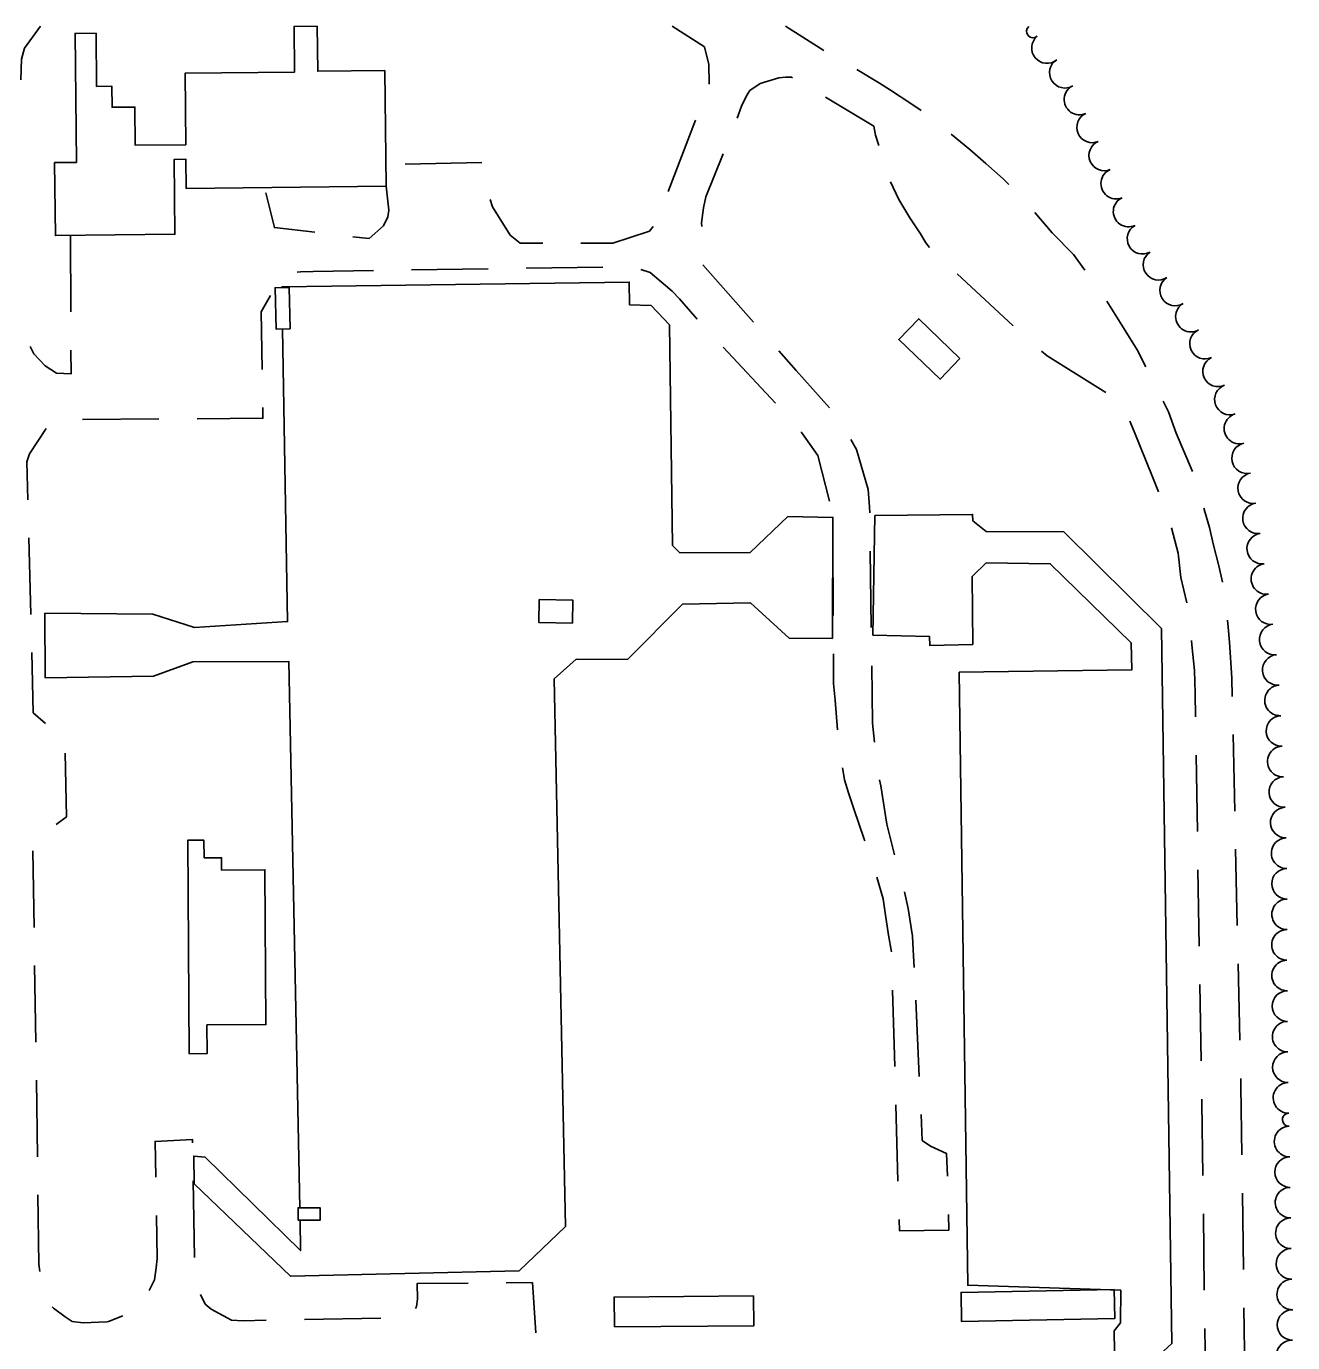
# Model space of a CAD drawing. Extents: x -25029 to 2274964, y -81170 to 687028.
# Drawn here: x -6690 to -5861, y -61609 to -60748 of the extents above; entities that cross this region are included whole.
import ezdxf

# ---------------------------------------------------------------- set-up
doc = ezdxf.new("R2010")
doc.units = 0
for name, color, linetype in [('BLDG', 7, 'Continuous'), ('DRIVWY', 7, 'Continuous'), ('TREES', 7, 'Continuous')]:
    doc.layers.add(name, color=color, linetype=linetype)

msp = doc.modelspace()

# ---------------------------------------------------------------- linework, layer by layer
at = {"layer": 'BLDG'}
msp.add_line((-6135.83, -61146.52), (-6134.44, -61068.29), dxfattribs=at)
for points in [[(-6514.41, -60748.36), (-6514.08, -60778.28), (-6585.73, -60779.05), (-6585.23, -60825.81), (-6618.29, -60826.17), (-6618.56, -60801.14), (-6633.43, -60801.3), (-6633.58, -60787.53), (-6643.6, -60787.64), (-6643.98, -60752.88), (-6657.7, -60753.02), (-6656.79, -60837.32), (-6671.05, -60837.48), (-6670.53, -60885.2), (-6592.31, -60884.35), (-6592.84, -60835.36), (-6585.22, -60835.27), (-6585.01, -60854.38), (-6454.18, -60852.96), (-6455, -60777.3)], [(-6499.24, -60748.36), (-6514.55, -60748.46)], [(-6455, -60777.3), (-6498.92, -60777.78), (-6499.24, -60748.36)], [(-6522.37, -60919.23), (-6522.38, -60918.83), (-6295.12, -60915.58), (-6294.9, -60930.41), (-6280.92, -60930.94), (-6268.77, -60943.68)], [(-6510.68, -61520.97), (-6517.91, -61163.69), (-6580.56, -61163.96), (-6606.32, -61173.31), (-6677.22, -61174.5), (-6677.41, -61132.26), (-6606.84, -61132.77), (-6579.56, -61141.48), (-6518.65, -61137.71), (-6521.91, -60946.25)], [(-6268.77, -60943.68), (-6266.86, -61087.98), (-6262.07, -61092.72), (-6216, -61092.48), (-6191.42, -61068.99), (-6161.99, -61069.59), (-6162.24, -61148.62), (-6190.54, -61148.4), (-6215.88, -61125.34), (-6260.27, -61126.27), (-6296.32, -61162.52), (-6329.88, -61162.18), (-6344.3, -61175.12), (-6336.81, -61533.38), (-6367.26, -61562.35), (-6516.78, -61565.79), (-6579.74, -61505.38), (-6580.01, -61487.26), (-6572.61, -61487.95), (-6510.11, -61548.98), (-6510.51, -61529.22)], [(-6134.44, -61068.29), (-6070.61, -61067.54), (-6070.41, -61071.68), (-6061.69, -61078.71), (-6010.8, -61079.04), (-5947.07, -61142.24), (-5940.27, -61609.69), (-5945.74, -61614.82), (-5940.36, -61942.26), (-5936.65, -62147.69), (-5991.26, -62203.13), (-5984.75, -62579.48), (-5997.43, -62579.5), (-5997.19, -62589.28), (-6317.18, -62593.3)], [(-5973.7, -61574.99), (-6073.7, -61571.69), (-6079.32, -61170.77), (-5966.47, -61169.29), (-5966.83, -61151.66), (-6019.81, -61099.83), (-6061.61, -61099.2), (-6070.82, -61108.21), (-6070.48, -61152.59), (-6098.58, -61153.22), (-6098.82, -61147.38), (-6135.83, -61146.52)], [(-6323.34, -62201.79), (-6319.19, -62188.49), (-6001.86, -62183.73), (-5956.53, -62138.41), (-5959.46, -61946.29), (-5972.55, -61945.95), (-5978.04, -61601.53), (-5973.72, -61596.35), (-5973.7, -61574.99), (-5973.7, -61574.99)]]:
    msp.add_lwpolyline(points, dxfattribs=at)
for points in [[(-6516.96, -60946.14), (-6517.55, -60919.12), (-6526.79, -60919.32), (-6526.19, -60946.34)], [(-6078.82, -60965.55), (-6105.81, -60939.65), (-6118.88, -60953.28), (-6091.89, -60979.18)], [(-6354.34, -61138.23), (-6332.33, -61138.63), (-6332.05, -61123.66), (-6354.07, -61123.26)], [(-6561.81, -61300.15), (-6561.86, -61292.09), (-6573.33, -61292.16), (-6573.4, -61280.64), (-6583.97, -61280.7), (-6583.1, -61420.32), (-6571.29, -61420.24), (-6571.4, -61401.44), (-6532.89, -61401.2), (-6533.52, -61299.97)], [(-6511.8, -61529.22), (-6497.41, -61529.24), (-6497.39, -61520.99), (-6511.79, -61520.97)], [(-6304.9, -61598.93), (-6213.78, -61598.23), (-6213.93, -61578.7), (-6305.05, -61579.4)], [(-5977.97, -61574.47), (-6078.1, -61576.36), (-6077.74, -61595.44), (-5977.61, -61593.55)]]:
    msp.add_lwpolyline(points, close=True, dxfattribs=at)
at = {"layer": 'DRIVWY'}
for p, q in [((-6167.95, -60764.09), (-6192.92, -60748.36)), ((-6251.89, -60809.67), (-6269.66, -60856.4)), ((-6391.68, -60837.44), (-6441.67, -60838.57)), ((-6660.68, -60885.1), (-6660.47, -60935.1)), ((-6437.5, -60907.69), (-6387.5, -60906.95)), ((-6362.51, -60906.58), (-6312.51, -60905.83)), ((-6213.89, -60941.83), (-6246.98, -60904.34)), ((-6080.68, -60910.22), (-6044.03, -60944.23)), ((-6233.63, -60958.21), (-6199.59, -60994.83)), ((-6686.64, -61132.94), (-6687.92, -61082.96)), ((-6161.97, -61083.67), (-6161.72, -61133.66)), ((-6136.87, -61141.51), (-6137.56, -61091.52)), ((-5899.1, -61261.55), (-5900.22, -61211.57)), ((-5924.41, -61224.97), (-5923.56, -61274.96)), ((-5897.44, -61336.53), (-5898.55, -61286.55)), ((-6684.53, -61337.68), (-6685.32, -61287.68)), ((-5923.14, -61299.96), (-5922.3, -61349.95)), ((-6683.34, -61412.67), (-6684.13, -61362.67)), ((-5895.77, -61411.52), (-5896.88, -61361.53)), ((-6122.9, -61378.73), (-6121.49, -61428.71)), ((-5921.88, -61374.94), (-5921.03, -61424.94)), ((-6105.46, -61435.11), (-6107.74, -61385.16)), ((-6682.31, -61487.66), (-6682.96, -61437.67)), ((-6120.79, -61453.7), (-6119.38, -61503.68)), ((-6579.52, -61553.48), (-6580.39, -61503.48)), ((-5893.41, -61561.5), (-5894.11, -61511.5)), ((-5919.63, -61524.93), (-5918.99, -61574.92)), ((-5892.35, -61636.49), (-5893.05, -61586.49)), ((-6457.66, -61593.28), (-6507.65, -61594.19)), ((-5918.67, -61599.92), (-5918.02, -61649.92))]:
    msp.add_line(p, q, dxfattribs=at)
for points in [[(-6693.19, -60783.43), (-6692.67, -60769.89), (-6690.72, -60762.55), (-6680.38, -60748.36)], [(-6267.14, -60748.36), (-6245.89, -60761.84), (-6243.1, -60773.23), (-6242.81, -60785.78), (-6243.01, -60786.3)], [(-6104.18, -60803.49), (-6111.05, -60798.93), (-6124.38, -60790.03), (-6131.39, -60785.56), (-6146.28, -60776.54)], [(-6224.56, -60808.53), (-6221.78, -60800.55), (-6218.57, -60793.88), (-6216.29, -60790.41), (-6209.49, -60785.73), (-6197.23, -60782.02), (-6193.05, -60781.62), (-6189.11, -60781.71), (-6188.39, -60782.02)], [(-6166.86, -60794.72), (-6135.27, -60813.58), (-6134.11, -60819.47), (-6131.95, -60826.34)], [(-6046.8, -60851.71), (-6050.5, -60848.02), (-6061.82, -60838.15), (-6072.42, -60828.95), (-6084.51, -60818.9)], [(-6247.78, -60879.36), (-6247.86, -60876.83), (-6246.55, -60867.16), (-6244.99, -60859.98), (-6233.69, -60831.8)], [(-6454.18, -60852.96), (-6452.51, -60868.53), (-6453.06, -60872.95), (-6455.84, -60878.89), (-6465.37, -60887.19), (-6475.99, -60885.95)], [(-6124.3, -60850.13), (-6118.79, -60861.63), (-6111.64, -60873.64), (-6104.64, -60884.08), (-6101.25, -60889.96), (-6098.74, -60892.96)], [(-6500.82, -60883.05), (-6527.31, -60879.96), (-6532.79, -60857.28)], [(-6351.74, -60890.24), (-6366.52, -60890.24), (-6373.06, -60884.85), (-6384.62, -60866.38), (-6386.22, -60861.69)], [(-5997.07, -60907.74), (-6004.67, -60897.55), (-6018.48, -60883.34), (-6029.94, -60870.15)], [(-6279.58, -60879.2), (-6282.03, -60882.43), (-6305.94, -60890.22), (-6326.74, -60890.23)], [(-6287.68, -60907.39), (-6281.48, -60909.36), (-6267.12, -60921.52), (-6262.26, -60926.63), (-6252.33, -60938.09), (-6250.65, -60939.9)], [(-6512.47, -60909.18), (-6510.15, -60908.85), (-6501.96, -60908.65), (-6462.5, -60908.06)], [(-6535.35, -60972.77), (-6535.98, -60935.1), (-6529.77, -60924.45)], [(-5957.18, -60971.16), (-5963.01, -60959.99), (-5971.83, -60945.57), (-5982.66, -60928.16)], [(-6660.37, -60960.1), (-6660.3, -60975.69), (-6669.75, -60975.14), (-6677.17, -60970.37), (-6684.75, -60962.52), (-6686.95, -60957.8)], [(-6164.1, -60997.92), (-6186.05, -60973.38), (-6197.35, -60960.58)], [(-6025.41, -60960.91), (-6021.86, -60963.9), (-5983.38, -60987.92)], [(-5926.76, -61039.61), (-5937.49, -61014.54), (-5942.42, -61000.45), (-5945.88, -60993.46)], [(-6577.89, -61005), (-6534.82, -61004.69), (-6534.94, -60997.76)], [(-6652.89, -61005.53), (-6652.8, -61005.53), (-6602.89, -61005.17)], [(-5967.67, -61006.54), (-5964.84, -61013.29), (-5952.95, -61043.02), (-5948.86, -61052.87)], [(-6688.56, -61057.96), (-6689.19, -61033.14), (-6687.44, -61027.95), (-6676.66, -61011.47)], [(-6182.93, -61013.46), (-6182.29, -61014.19), (-6171.73, -61029.11), (-6164.22, -61058.93)], [(-6137.9, -61066.52), (-6137.96, -61062.53), (-6138.98, -61051.24), (-6146.52, -61025.18), (-6150.24, -61018.61)], [(-5907.11, -61111.92), (-5909.5, -61101.19), (-5913.12, -61086.9), (-5915.51, -61076.18), (-5918.86, -61065.01), (-5919.33, -61063.46)], [(-5940.56, -61076.42), (-5936.11, -61092.85), (-5934.3, -61108.85), (-5930.48, -61125.29)], [(-5900.77, -61186.57), (-5901.04, -61174.61), (-5902.47, -61151.15), (-5903.43, -61141.25), (-5903.92, -61136.69)], [(-5927.39, -61150.07), (-5927.21, -61152.86), (-5925.51, -61169.69), (-5925.09, -61184.47), (-5924.83, -61199.97)], [(-6677.08, -61204.39), (-6685, -61197.27), (-6686, -61157.93)], [(-6161.59, -61158.66), (-6161.49, -61178.17), (-6160.38, -61189.14), (-6159.05, -61208.56)], [(-6134.74, -61216.44), (-6136, -61204.06), (-6136.52, -61166.51)], [(-6669.96, -61270.42), (-6663.32, -61265.45), (-6664.24, -61223.75)], [(-6155.67, -61233.31), (-6155.46, -61234.5), (-6154.35, -61241.19), (-6151.74, -61249.76), (-6148.14, -61260.75), (-6141.66, -61279.26), (-6141.02, -61281.02)], [(-6121.57, -61290.18), (-6126.64, -61270.24), (-6130.69, -61245), (-6131.43, -61241.21)], [(-6133.12, -61304.73), (-6129.12, -61318.91), (-6127.74, -61328.16), (-6125.62, -61342.77), (-6123.69, -61353.75)], [(-6108.72, -61363.82), (-6109.43, -61352.4), (-6109.98, -61343.29), (-6112.78, -61325.31), (-6115.1, -61314.32)], [(-5894.46, -61486.5), (-5895.1, -61441.5), (-5895.21, -61436.51)], [(-5920.61, -61449.93), (-5920.57, -61452.3), (-5919.96, -61499.93)], [(-6087.09, -61500.46), (-6087.54, -61485.64), (-6098.02, -61480.77), (-6103.54, -61477), (-6104.31, -61460.08)], [(-6580.82, -61478.49), (-6580.86, -61476.42), (-6605.31, -61477.58), (-6604.89, -61501.03)], [(-6680.77, -61562.62), (-6681.38, -61557.92), (-6681.98, -61512.66)], [(-6604.44, -61526.03), (-6603.94, -61554.15), (-6604.59, -61560.4), (-6605.81, -61568.1), (-6609.3, -61575.07)], [(-6118.68, -61528.67), (-6118.47, -61536.04), (-6086.03, -61535.63), (-6086.34, -61525.45)], [(-6400.62, -61570.29), (-6433.98, -61570.56), (-6433.67, -61580.76), (-6434.27, -61585.58), (-6435.07, -61586.94)], [(-6356.27, -61602.72), (-6358.47, -61569.95), (-6375.62, -61570.09)], [(-6532.65, -61594.64), (-6547.65, -61594.91), (-6555.32, -61594.49), (-6568.64, -61587.39), (-6572.57, -61584.02), (-6575.58, -61577.65)], [(-6626.51, -61591.68), (-6635.88, -61595.34), (-6636.9, -61595.55), (-6652.34, -61596.28), (-6659.63, -61595.3), (-6664.24, -61592.32), (-6671.81, -61586.79), (-6672.57, -61585.84)]]:
    msp.add_lwpolyline(points, dxfattribs=at)
at = {"layer": 'TREES'}
for centre, radius, start, end in [((-6031.06, -60751.62), 4.23, 129.79089, 309.79089), ((-6021.95, -60762.56), 10, 129.79089, 309.79089), ((-6010.23, -60778.71), 10, 122.14493, 302.14493), ((-6000.69, -60796.24), 10, 114.97088, 294.97088), ((-5992.42, -60814.45), 10, 113.84053, 293.84053), ((-5984.44, -60832.79), 10, 113.21196, 293.21196), ((-5976.65, -60851.21), 10, 112.64039, 292.64039), ((-5968.54, -60869.49), 10, 115.19339, 295.19339), ((-5959.4, -60887.26), 10, 119.23332, 299.23332), ((-5948.99, -60904.32), 10, 123.59371, 303.59371), ((-5938.09, -60921.09), 10, 122.40974, 302.40974), ((-5927.75, -60938.2), 10, 119.85784, 299.85784), ((-5918.52, -60955.92), 10, 115.21311, 295.21311), ((-5909.99, -60974.02), 10, 115.25699, 295.25699), ((-5902.29, -60992.45), 10, 110.05979, 290.05979), ((-5896.04, -61011.44), 10, 106.40724, 286.40724), ((-5891.04, -61030.79), 10, 102.57479, 282.57479), ((-5887.05, -61050.39), 10, 100.44647, 280.44647), ((-5883.85, -61070.12), 10, 97.95707, 277.95707), ((-5881.13, -61089.94), 10, 97.65253, 277.65253), ((-5878.37, -61109.75), 10, 98.25279, 278.25279), ((-5875.51, -61129.54), 10, 98.18431, 278.18431), ((-5872.98, -61149.38), 10, 96.35226, 276.35226), ((-5870.95, -61169.27), 10, 95.25449, 275.25449), ((-5869.49, -61189.22), 10, 93.14195, 273.14195), ((-5868.52, -61209.19), 10, 92.4217, 272.4217), ((-5867.69, -61229.18), 10, 92.33406, 272.33406), ((-5866.7, -61249.15), 10, 93.32013, 273.32013), ((-5865.74, -61269.13), 10, 92.17823, 272.17823), ((-5865.15, -61289.12), 10, 91.20409, 271.20409), ((-5864.87, -61309.12), 10, 90.40217, 270.40217), ((-5864.83, -61329.12), 10, 89.85618, 269.85618), ((-5864.94, -61349.11), 10, 89.49059, 269.49059), ((-5864.85, -61369.11), 10, 91.04423, 271.04423), ((-5864.59, -61389.11), 10, 90.42904, 270.42904), ((-5864.44, -61409.11), 10, 90.42896, 270.42896), ((-5864.29, -61429.11), 10, 90.45889, 270.45889), ((-5863.95, -61449.11), 10, 91.50191, 271.50191), ((-5863.57, -61463.4), 4.3, 91.50191, 271.50191), ((-5863.24, -61477.69), 10, 91.24018, 271.24018), ((-5862.89, -61497.69), 10, 90.78869, 270.78869), ((-5862.63, -61517.69), 10, 90.67012, 270.67012), ((-5862.39, -61537.69), 10, 90.70316, 270.70316), ((-5862.02, -61557.68), 10, 91.43153, 271.43153), ((-5861.48, -61577.68), 10, 91.64361, 271.64361), ((-5861.28, -61597.67), 10, 89.50323, 269.50323), ((-5861.79, -61617.66), 10, 87.62546, 267.62546)]:
    msp.add_arc(centre, radius, start, end, dxfattribs=at)

doc.saveas('drawing.dxf')
